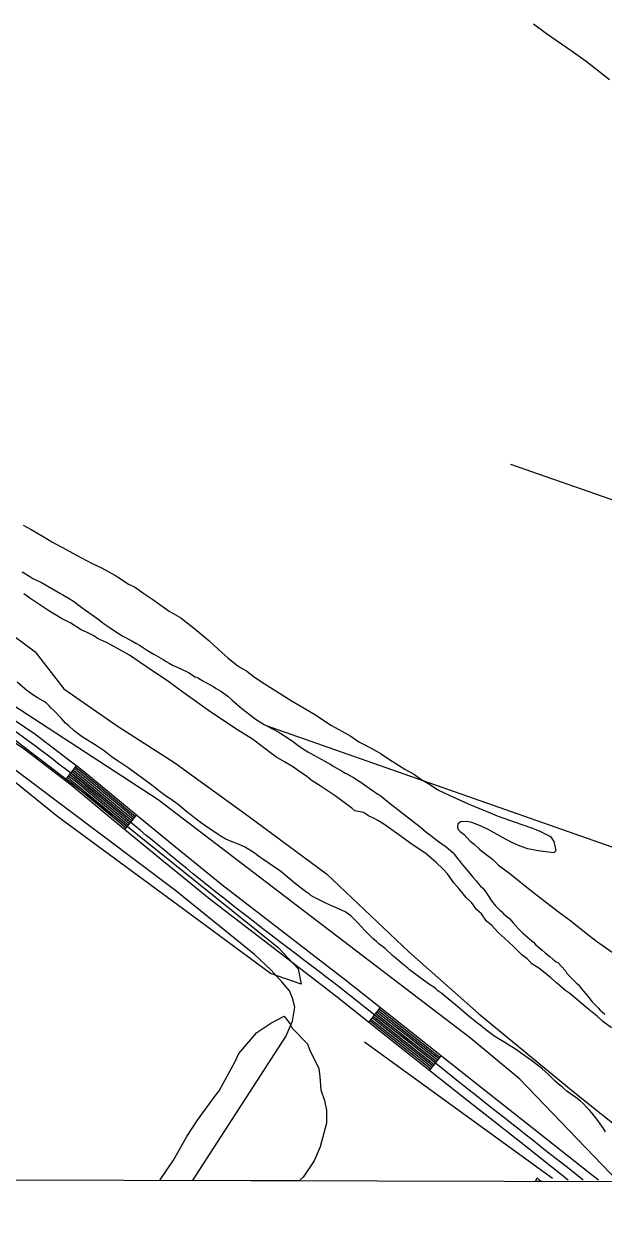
# Model space of a CAD drawing. Extents: x 3161615 to 3199515, y 867541 to 892976.
# Drawn here: x 3171675 to 3172608, y 872921 to 874852 of the extents above; entities that cross this region are included whole.
import ezdxf

# ---------------------------------------------------------------- set-up
doc = ezdxf.new("R2010")
doc.units = 0
for name, color, linetype in [('V-GRID-FRAM', 7, 'Continuous'), ('V-ROAD-CNTR', 7, 'Continuous'), ('V-SITE-VEGE', 7, 'Continuous'), ('V-TOPO-SHOR', 7, 'Continuous')]:
    doc.layers.add(name, color=color, linetype=linetype)

msp = doc.modelspace()

# ---------------------------------------------------------------- linework, layer by layer
at = {"layer": 'V-GRID-FRAM'}
msp.add_lwpolyline([(3165877.4, 891195.5), (3197229, 891108.8), (3197186.7, 872920.9), (3165819.2, 873007.6), (3165877.4, 891195.5)], dxfattribs=at)
at = {"layer": 'V-ROAD-CNTR'}
for p, q in [((3171740.9, 873634.6), (3171759.1, 873658.5)), ((3171837, 873555.6), (3171856.1, 873578.8)), ((3172229.5, 873245.4), (3172248.1, 873269)), ((3172327.5, 873167.8), (3172346.1, 873191.4))]:
    msp.add_line(p, q, dxfattribs=at)
for points in [[(3172599.1, 872991.4), (3172585.1, 873002.5), (3172492.8, 873075.4), (3172400.6, 873148.2), (3172297.9, 873229.5), (3172195.1, 873310.9), (3172093.9, 873388.9), (3171993, 873466.8), (3171918.4, 873527.5), (3171843.9, 873588.7), (3171769.6, 873650.4), (3171692.5, 873709.2), (3171595.3, 873774.9), (3171498.1, 873839.9), (3171348.8, 873939.9), (3171199.5, 874039.9), (3171078.5, 874120.6), (3170957.7, 874201.1), (3170857.3, 874271.7), (3170756, 874341.9), (3170654.5, 874406.5), (3170552.9, 874470.5)], [(3172550.6, 872991.5), (3172474.2, 873051.8), (3172382, 873124.7), (3172279.3, 873206), (3172176.6, 873287.3), (3172075.6, 873365.1), (3171974.4, 873443.2), (3171899.4, 873504.3), (3171824.8, 873565.6), (3171750.9, 873626.9), (3171675, 873684.9), (3171578.6, 873750), (3171481.5, 873815), (3171332.1, 873915), (3171182.8, 874015), (3171061.9, 874095.6), (3171042, 874108.9)], [(3171842.7, 873562.5), (3171830.6, 873572.5), (3171756.5, 873634), (3171746.3, 873641.8)], [(3171844.6, 873564.9), (3171832.5, 873574.9), (3171758.4, 873636.3), (3171748.1, 873644.1)], [(3171846.5, 873567.2), (3171834.4, 873577.2), (3171760.3, 873638.7), (3171750, 873646.5)], [(3171848.4, 873569.5), (3171836.3, 873579.5), (3171762.1, 873641), (3171751.8, 873648.9)], [(3171850.3, 873571.8), (3171838.2, 873581.8), (3171764, 873643.4), (3171753.6, 873651.3)], [(3171852.2, 873574.1), (3171840.1, 873584.1), (3171765.9, 873645.7), (3171755.4, 873653.7)], [(3171854.1, 873576.4), (3171842, 873586.4), (3171767.7, 873648.1), (3171757.2, 873656.1)], [(3171838.9, 873557.9), (3171826.7, 873567.9), (3171752.8, 873629.3), (3171742.7, 873637)], [(3171840.8, 873560.2), (3171828.6, 873570.2), (3171754.6, 873631.6), (3171744.5, 873639.4)], [(3172336.8, 873179.6), (3172288.6, 873217.8), (3172238.8, 873257.2)], [(3172338.6, 873182), (3172290.4, 873220.1), (3172240.6, 873259.6)], [(3172340.5, 873184.3), (3172292.3, 873222.5), (3172242.5, 873261.9)], [(3172342.4, 873186.7), (3172294.2, 873224.8), (3172244.4, 873264.3)], [(3172344.2, 873189), (3172296, 873227.2), (3172246.2, 873266.6)], [(3172329.3, 873170.2), (3172281.1, 873208.4), (3172231.3, 873247.8)], [(3172331.2, 873172.5), (3172283, 873210.7), (3172233.2, 873250.1)], [(3172333.1, 873174.9), (3172284.8, 873213.1), (3172235.1, 873252.5)], [(3172334.9, 873177.2), (3172286.7, 873215.4), (3172236.9, 873254.8)]]:
    msp.add_lwpolyline(points, dxfattribs=at)
msp.add_spline([(3172574.9, 872991.4), (3172391.3, 873136.4), (3172185.9, 873299.1), (3171983.7, 873455), (3171834.4, 873577.2), (3171683.8, 873697), (3171489.8, 873827.4), (3171191.1, 874027.4), (3170949.2, 874188.8), (3170747.7, 874329.4), (3170544.9, 874457.9), (3170452.4, 874517.4), (3170371.2, 874575.7), (3170275.1, 874638.4), (3170158.1, 874722.3), (3170073, 874793.8), (3169971.2, 874879.6), (3169872.1, 874978.9), (3169730.1, 875110.3), (3169559.7, 875281.6), (3169372, 875459.6), (3169221.3, 875604.5), (3169089, 875738.6), (3168983.6, 875846.6), (3168900.3, 875956.9), (3168809.8, 876073.4), (3168702.9, 876235.1), (3168574.3, 876446.7), (3168384.1, 876773.2)], degree=3, dxfattribs=at)
at = {"layer": 'V-SITE-VEGE'}
for p, q in [((3172494.8, 874852.2), (3172515.5, 874836.7)), ((3172515.5, 874836.7), (3172555.1, 874809.5)), ((3172555.1, 874809.5), (3172579.6, 874792.1)), ((3172579.6, 874792.1), (3172617.2, 874763)), ((3171890.9, 873603.6), (3171210.2, 874046.6)), ((3171639.8, 873881.3), (3171692.7, 873841.6)), ((3171692.7, 873841.6), (3171738.9, 873782.1)), ((3171738.9, 873782.1), (3171824.8, 873722.6)), ((3171824.8, 873722.6), (3171917.4, 873663.1)), ((3171917.4, 873663.1), (3172036.3, 873577.1)), ((3172393.2, 873220), (3171890.9, 873603.6)), ((3172036.3, 873577.1), (3172161.9, 873484.5)), ((3172161.9, 873484.5), (3172294.1, 873358.9)), ((3172294.1, 873358.9), (3172406.4, 873259.7)), ((3172072.3, 873244.2), (3172093.4, 873255.3)), ((3172093.4, 873255.3), (3172095.3, 873253.4)), ((3172406.4, 873259.7), (3172558.4, 873134.1)), ((3172049.3, 873229.3), (3172072.3, 873244.2)), ((3172095.3, 873253.4), (3172102.8, 873243.8)), ((3172102.8, 873243.8), (3172106.5, 873236.1)), ((3172106.5, 873236.1), (3172130.9, 873211.1)), ((3172020.3, 873195.5), (3172049.3, 873229.3)), ((3172472.5, 873153.9), (3172393.2, 873220)), ((3172130.9, 873211.1), (3172134.5, 873201.5)), ((3172134.5, 873201.5), (3172149.3, 873170.9)), ((3171989.1, 873135), (3172014.4, 873182.2)), ((3172014.4, 873182.2), (3172020.3, 873195.5)), ((3172149.3, 873170.9), (3172151.1, 873157.6)), ((3172151.1, 873157.6), (3172152.7, 873136.6)), ((3172631.7, 872988.7), (3172472.5, 873153.9)), ((3171954.2, 873087.9), (3171981.4, 873125.6)), ((3171981.4, 873125.6), (3171989.1, 873135)), ((3172152.7, 873136.6), (3172158.2, 873119.4)), ((3172558.4, 873134.1), (3172657.6, 873054.7)), ((3172158.2, 873119.4), (3172161.8, 873104.2)), ((3172161.8, 873104.2), (3172161.5, 873083.3)), ((3171936.8, 873061.5), (3171954.2, 873087.9)), ((3172161.5, 873083.3), (3172151.5, 873045.3)), ((3171915.3, 873023.8), (3171936.8, 873061.5)), ((3172151.5, 873045.3), (3172141.7, 873022.7)), ((3171894, 872991.7), (3171915.3, 873023.8)), ((3172141.7, 873022.7), (3172124.2, 872996.3)), ((3171893.3, 872990.8), (3171894, 872991.7)), ((3172117.9, 872990.2), (3171893.3, 872990.8)), ((3172124.2, 872996.3), (3172117.9, 872990.2)), ((3172498.2, 872989.1), (3172500.8, 872995)), ((3172508.5, 872989.1), (3172498.2, 872989.1)), ((3172500.8, 872995), (3172504.5, 872991.2)), ((3172504.5, 872991.2), (3172508.3, 872989.2)), ((3172508.3, 872989.2), (3172508.5, 872989.1))]:
    msp.add_line(p, q, dxfattribs=at)
for points in [[(3170452.1, 874496.9), (3171173.8, 874014.6), (3171374.4, 873894.6), (3171597.1, 873747.7), (3171824.6, 873573.9), (3172084, 873365.8), (3172115.8, 873331.5), (3172120.7, 873307), (3172071.7, 873324.1), (3171932.3, 873427), (3171729.2, 873576.3), (3171526.1, 873740.4), (3171195.8, 873936.2), (3171039.3, 874031.7), (3170819.1, 874166.4), (3170412.9, 874462.6)], [(3171673.3, 874045.6), (3171686.5, 874038.4), (3171705.7, 874027.4), (3171719.5, 874018.9), (3171742.9, 874006.2), (3171759.1, 873997.1), (3171783.7, 873984.3), (3171799.4, 873977), (3171821, 873964.9), (3171828.2, 873960.6), (3171843.2, 873950.9), (3171852.8, 873946.1), (3171867.7, 873935.8), (3171882.1, 873926.1), (3171908.5, 873907.3), (3171927.1, 873896.4), (3171947.5, 873880.6), (3171952.9, 873875.8), (3171972.1, 873860), (3171980.5, 873852.2), (3171993, 873840.7), (3172002.6, 873832.2), (3172019.4, 873818.9), (3172033.2, 873810.4), (3172045.2, 873801.3), (3172057.2, 873793.4), (3172075.8, 873781.9), (3172106.4, 873762.5), (3172141.2, 873741.9), (3172153.8, 873734), (3172168.8, 873723.7), (3172181.4, 873717), (3172200.6, 873706.1), (3172213.8, 873697), (3172235.4, 873685.4), (3172249.8, 873677.5), (3172261.2, 873669.7), (3172277.4, 873659.4), (3172287.6, 873652.7), (3172303.2, 873644.2), (3172313.4, 873636.9), (3172329, 873627.8), (3172341, 873619.9), (3172359, 873610.8), (3172388.4, 873597.4), (3172398.6, 873593.2), (3172425, 873582.8), (3172436.4, 873577.9), (3172447.2, 873574.3), (3172463.5, 873568.2), (3172476.1, 873563.9), (3172492.9, 873557.8), (3172504.9, 873552.9), (3172522.3, 873544.4), (3172527.7, 873536.6), (3172530.6, 873521.5), (3172527.6, 873518.5), (3172514.4, 873519.8), (3172502.3, 873521.6), (3172485.5, 873524.7), (3172473.5, 873529), (3172459.7, 873535.1), (3172444.7, 873543), (3172423.1, 873555.1), (3172410.5, 873561.2), (3172395.5, 873567.3), (3172387, 873568.5), (3172377.4, 873568), (3172373.2, 873564.4), (3172372.6, 873559.6), (3172373.7, 873556), (3172376.7, 873552.4), (3172383.3, 873547.5), (3172387.5, 873542.7), (3172392.9, 873537.2)], [(3172278, 873547.4), (3172254, 873564.4), (3172244.4, 873570.5), (3172239.6, 873572.9), (3172229.4, 873577.8), (3172221, 873583.2), (3172207.2, 873585.7), (3172202.4, 873589.9), (3172175.4, 873609.9), (3172151.4, 873626.3), (3172137, 873635.4), (3172129.3, 873641.4), (3172117.3, 873649.9), (3172108.3, 873656), (3172093.9, 873664.5), (3172080.1, 873673), (3172057.9, 873689.3), (3172042.3, 873701.4), (3172015.9, 873717.8), (3171971.5, 873747.5), (3171930.7, 873776.6), (3171905.6, 873794.8), (3171887, 873807.5), (3171860, 873825.7), (3171844.4, 873836.6), (3171820.4, 873850), (3171807.8, 873856.6), (3171793.4, 873863.3), (3171787.4, 873867.6), (3171776.6, 873873), (3171767, 873877.3), (3171750.2, 873887.6), (3171735.2, 873895.5), (3171713, 873908.9), (3171705.2, 873914.3), (3171686, 873927), (3171674.6, 873934.9)], [(3172620.1, 873236.4), (3172606.3, 873246.7), (3172597.3, 873255.2), (3172581.1, 873268.5), (3172553, 873292.1), (3172547, 873296.4), (3172532, 873309.1), (3172522.4, 873317), (3172511, 873326.6), (3172503.2, 873332.7), (3172491.8, 873339.4), (3172487.6, 873344.2), (3172484.6, 873347.8), (3172481, 873350.3), (3172476.2, 873353.9), (3172466.1, 873363.6), (3172461.9, 873367.8), (3172448.1, 873381.1), (3172438.5, 873389.6), (3172427.1, 873401.7), (3172419.3, 873408.3), (3172411, 873419.8), (3172403.8, 873426.5), (3172394.8, 873438.5), (3172386.4, 873446.4), (3172374.5, 873460.9), (3172366.7, 873470), (3172356.5, 873484.5), (3172348.8, 873492.3), (3172338, 873502.6), (3172321.8, 873516.5), (3172313.4, 873522.6), (3172299.6, 873531.7), (3172278, 873547.4)], [(3172392.9, 873537.2), (3172399.5, 873532.4), (3172407.3, 873524.5), (3172411.5, 873520.9), (3172428.9, 873508.2), (3172438.4, 873498.5), (3172456.4, 873485.2), (3172490, 873457.9), (3172516.4, 873437.9), (3172535, 873423.4), (3172554.7, 873408.9), (3172579.3, 873388.9), (3172596.1, 873376.2), (3172623.1, 873357.4)]]:
    msp.add_lwpolyline(points, dxfattribs=at)
at = {"layer": 'V-TOPO-SHOR'}
for p, q in [((3172457.9, 874143.7), (3173619.4, 873738.8)), ((3172064.3, 873723.1), (3174185.2, 872978.2)), ((3172222.8, 873214.2), (3172525.2, 872994.9))]:
    msp.add_line(p, q, dxfattribs=at)
for points in [[(3171946, 872990.3), (3172096.4, 873222.5), (3172107, 873247.1), (3172110.6, 873270), (3172107.1, 873284.1), (3172101.9, 873296.4), (3172089.6, 873310.6), (3172072, 873330), (3172045.7, 873354.7), (3171919.1, 873457.3), (3171565.7, 873722.5), (3171259.8, 873934.7), (3170885.3, 874184.2), (3170568.7, 874384.1), (3170294.4, 874582.2), (3170266.3, 874603.4), (3170236.2, 874601.1)], [(3171672, 873970.3), (3171684.2, 873963), (3171689, 873959.7), (3171702.8, 873953.1), (3171733.7, 873935.7), (3171737.1, 873933.6), (3171747.3, 873927.6), (3171754.5, 873923.3), (3171763.7, 873916.5), (3171770.1, 873911.6), (3171792.3, 873895.7), (3171796.1, 873892.5), (3171803.9, 873886.9), (3171811.7, 873881.3), (3171823.5, 873873.3), (3171833.9, 873867.1), (3171848.5, 873859.4), (3171854.9, 873855.7), (3171860.9, 873852.2), (3171868.7, 873847.1)], [(3171868.7, 873847.1), (3171873.5, 873843.8), (3171883.6, 873837.8), (3171898.6, 873829.3), (3171903.6, 873826.2), (3171908.4, 873823.5), (3171915, 873820), (3171919.4, 873817.9), (3171931.3, 873812.3), (3171935.5, 873810.4), (3171939.3, 873808.3), (3171945.7, 873804.6), (3171949.5, 873801.7), (3171952.3, 873800.7), (3171955.5, 873799.2), (3171962.9, 873795.3), (3171980.4, 873785.4), (3171984, 873782.9), (3171991.6, 873778.2), (3172002.6, 873770.3), (3172009.7, 873764), (3172025.5, 873750.6), (3172046.1, 873734.6), (3172050.3, 873731.9), (3172061.1, 873724.7), (3172064.3, 873723.1), (3172074.5, 873717.7), (3172084.8, 873712.3), (3172104.6, 873699.7), (3172107.8, 873697.4), (3172114, 873692.5), (3172124.4, 873685.3), (3172131.4, 873681), (3172141.2, 873675.4), (3172159, 873665.7), (3172167.6, 873660.9), (3172173.6, 873657.4), (3172182.1, 873652.4), (3172186.9, 873649.7), (3172191.9, 873646.6), (3172195.7, 873645), (3172199.3, 873642.9), (3172206.1, 873638.8), (3172210.1, 873636.3), (3172218.3, 873630.7), (3172222.7, 873627.9), (3172231.9, 873621.5), (3172244.3, 873612.8), (3172247.3, 873611), (3172255.9, 873604), (3172261.9, 873599.1), (3172271.7, 873591.5), (3172288.5, 873578.5), (3172312.2, 873560), (3172316.6, 873556.5), (3172320.8, 873552.8), (3172329.6, 873546.1), (3172341.6, 873536.6), (3172354.4, 873527.7), (3172365, 873518.9), (3172367.5, 873515.7), (3172372.1, 873509.7), (3172375.7, 873505.1), (3172380.6, 873498.9), (3172384, 873494.8), (3172392.6, 873484.6), (3172396.9, 873479.1), (3172402.3, 873473), (3172405.5, 873469.1), (3172409.5, 873464.8), (3172413.2, 873461.3), (3172416.9, 873456.8), (3172418.7, 873454.2), (3172421.4, 873450.2), (3172427.4, 873440.8), (3172433.6, 873433.1), (3172438.4, 873428.2), (3172440.7, 873426.1), (3172443.4, 873423.6), (3172447.1, 873419.7), (3172455.9, 873412.3), (3172462, 873405.8), (3172470.2, 873396.4), (3172477.3, 873389.6), (3172491.9, 873376.7), (3172494.5, 873374.4), (3172498.1, 873370.8), (3172502.3, 873366.9), (3172508.7, 873361.7), (3172513.6, 873357.2), (3172520.8, 873351.3), (3172525.6, 873347), (3172531.2, 873343), (3172533.8, 873341.6)], [(3172529.6, 873150.9), (3172518.7, 873161.3), (3172507.9, 873171.4), (3172491.3, 873184.1), (3172464.1, 873203.5), (3172456.1, 873208.4), (3172448.5, 873213), (3172437.9, 873219.4), (3172431.1, 873223.9), (3172418.1, 873233.4), (3172408.9, 873240.8), (3172403.1, 873245.3), (3172399.9, 873247.8), (3172394.5, 873252.1), (3172388.7, 873256.8), (3172380.4, 873264), (3172369, 873273.4), (3172351.6, 873288.2), (3172347.2, 873291.7), (3172341, 873296.4), (3172337.8, 873299.3), (3172334.2, 873301.9), (3172327.6, 873306.3), (3172311.8, 873317.6), (3172295.3, 873330.1), (3172292.5, 873332.6), (3172287.3, 873336.9), (3172281.9, 873341.4), (3172273.7, 873348.2), (3172268.5, 873352.7), (3172255.8, 873364.2), (3172245.6, 873372), (3172242.6, 873374.9), (3172236.4, 873380.6), (3172229.4, 873387.5), (3172222.2, 873394.5), (3172212.9, 873404.7), (3172201.5, 873416.4), (3172192.9, 873422.6), (3172183.5, 873427.3), (3172171.1, 873432.6), (3172161.8, 873436.5), (3172141.4, 873447.1), (3172136.6, 873449.8), (3172134.2, 873451.6), (3172127.6, 873456), (3172111.8, 873468.5), (3172087.9, 873488.4), (3172059.3, 873508), (3172054.4, 873511.1), (3172045.3, 873518.2), (3172029.8, 873527.9), (3172021.2, 873531.9), (3172010, 873536.1), (3171999.7, 873540.5), (3171990.5, 873545.6), (3171987.5, 873547.5), (3171981.9, 873551.6), (3171975.9, 873555.5), (3171967.5, 873561.3), (3171960.5, 873565.8), (3171951.7, 873572.4), (3171938.5, 873582.9), (3171934.3, 873586.6), (3171930, 873590.3), (3171923.6, 873595.4), (3171919.4, 873598.5), (3171914, 873602.4), (3171911, 873604.7), (3171905.6, 873608), (3171893.8, 873616.6), (3171880.8, 873627.1), (3171842.6, 873655), (3171826.4, 873665.6), (3171817.4, 873671.9), (3171804, 873682.2), (3171792.4, 873690), (3171768.2, 873705.1), (3171762.2, 873709.8), (3171755.8, 873714.4), (3171746.8, 873722.4), (3171741.6, 873727.1), (3171735.1, 873734.2), (3171723.7, 873746.5), (3171718.3, 873751.8), (3171715.2, 873754.9), (3171711.2, 873759.2), (3171706, 873762.3), (3171697.8, 873767), (3171694.8, 873768.7), (3171690.8, 873771.4), (3171679.2, 873779.6), (3171663.6, 873792.9)], [(3172533.8, 873341.6), (3172546, 873328.1), (3172548, 873325.1), (3172553.1, 873319.4), (3172556.7, 873315.5), (3172559.1, 873313.4), (3172563.5, 873309.1), (3172566.5, 873306.1), (3172572.6, 873298.9), (3172575.4, 873295.4), (3172578.8, 873291.2), (3172583.6, 873285.6), (3172589.1, 873278.7), (3172592.9, 873274.6), (3172596.7, 873270.7), (3172599.3, 873268.3), (3172601.7, 873265.6), (3172605, 873262.1), (3172609.4, 873258.6)], [(3172610.7, 873069.3), (3172607.3, 873074.5), (3172601.8, 873082.3), (3172598.2, 873087.2), (3172588.7, 873099.8), (3172584.9, 873104.3), (3172580.7, 873108.6), (3172574.4, 873114.6), (3172570, 873118.9), (3172562.6, 873124.6), (3172552, 873132), (3172548.6, 873134.5), (3172543.8, 873138.8), (3172540.6, 873141.5), (3172538.2, 873143.3), (3172529.6, 873150.9)]]:
    msp.add_lwpolyline(points, dxfattribs=at)

doc.saveas('drawing.dxf')
